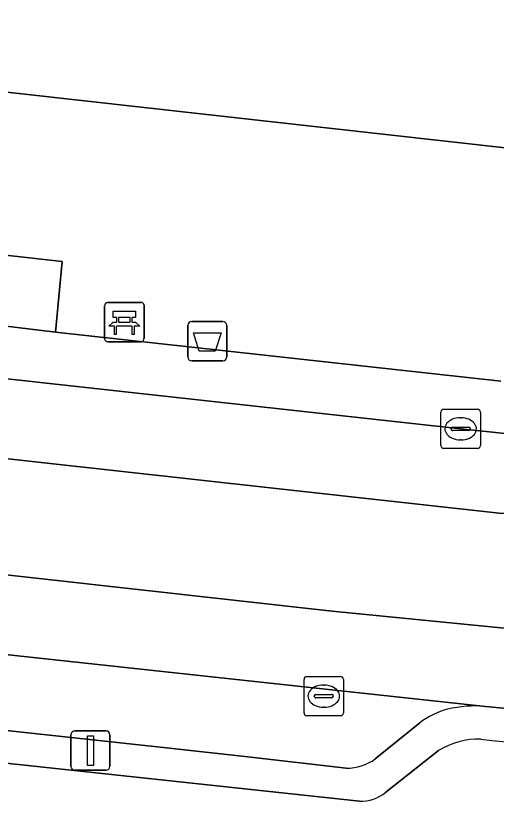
# Model space of a CAD drawing. Extents: x 162026 to 163502, y 387295 to 388169.
# Drawn here: x 162405.72 to 162417.93, y 387525.81 to 387545.77 of the extents above; entities that cross this region are included whole.
import ezdxf

# ---------------------------------------------------------------- set-up
doc = ezdxf.new("R2010")
doc.units = 0
for name, color, linetype in [('IMGEO_Afvalbak', 7, 'Continuous'), ('IMGEO_Bank', 7, 'Continuous'), ('IMGEO_Groenvoorziening', 7, 'Continuous'), ('IMGEO_Kolk', 7, 'Continuous'), ('IMGEO_Lichtmast', 7, 'Continuous'), ('IMGEO_Pand', 7, 'Continuous'), ('IMGEO_Parkeervlak_open', 7, 'Continuous'), ('IMGEO_Rijbaan_lokaal_gesloten', 7, 'Continuous'), ('IMGEO_Rijbaan_lokaal_open', 7, 'Continuous'), ('IMGEO_Voetpad_open', 7, 'Continuous')]:
    doc.layers.add(name, color=color, linetype=linetype)

msp = doc.modelspace()

# ---------------------------------------------------------------- linework, layer by layer
at = {"layer": 'IMGEO_Afvalbak'}
for p, q in [((162410.192, 387537.998), (162410.982, 387537.998)), ((162410.982, 387537.998), (162410.192, 387537.998)), ((162410.092, 387537.098), (162410.092, 387537.898)), ((162410.092, 387537.898), (162410.092, 387537.098)), ((162411.082, 387537.898), (162411.082, 387537.098)), ((162411.082, 387537.098), (162411.082, 387537.898)), ((162410.982, 387536.998), (162410.192, 387536.998)), ((162410.192, 387536.998), (162410.982, 387536.998))]:
    msp.add_line(p, q, dxfattribs=at)
msp.add_lwpolyline([(162410.235, 387537.712), (162410.939, 387537.712), (162410.79, 387537.242), (162410.384, 387537.242), (162410.235, 387537.712)], dxfattribs=at)
for centre, start, end in [((162410.192, 387537.898), 90, 180), ((162410.192, 387537.898), 90, 180), ((162410.982, 387537.898), 0, 90), ((162410.982, 387537.898), 360, 90), ((162410.192, 387537.098), 180, 270), ((162410.192, 387537.098), 180, 270), ((162410.982, 387537.098), 270, 0), ((162410.982, 387537.098), 270, 0)]:
    msp.add_arc(centre, 0.1, start, end, dxfattribs=at)
at = {"layer": 'IMGEO_Bank'}
for p, q in [((162407.981, 387537.56), (162407.981, 387538.401)), ((162407.981, 387538.401), (162407.981, 387537.56)), ((162408.056, 387538.485), (162408.897, 387538.485)), ((162408.897, 387538.485), (162408.056, 387538.485)), ((162408.981, 387538.41), (162408.981, 387537.569)), ((162408.981, 387537.569), (162408.981, 387538.41)), ((162408.29, 387537.991), (162408.29, 387538.097)), ((162408.334, 387538.097), (162408.334, 387537.991)), ((162408.622, 387538.103), (162408.34, 387538.103)), ((162408.34, 387537.985), (162408.622, 387537.985)), ((162408.628, 387537.991), (162408.628, 387538.097)), ((162408.672, 387538.097), (162408.672, 387537.991)), ((162408.678, 387537.883), (162408.285, 387537.883)), ((162408.906, 387537.485), (162408.065, 387537.485)), ((162408.065, 387537.485), (162408.906, 387537.485))]:
    msp.add_line(p, q, dxfattribs=at)
for points in [[(162408.284, 387538.103), (162408.198, 387538.103), (162408.198, 387538.264), (162408.761, 387538.264), (162408.761, 387538.103), (162408.678, 387538.103)], [(162408.228, 387537.883), (162408.086, 387537.883), (162408.198, 387537.985), (162408.284, 387537.985)], [(162408.678, 387537.985), (162408.761, 387537.985), (162408.873, 387537.883), (162408.734, 387537.883)], [(162408.278, 387537.876), (162408.278, 387537.669), (162408.235, 387537.669), (162408.235, 387537.876)], [(162408.728, 387537.876), (162408.728, 387537.669), (162408.684, 387537.669), (162408.684, 387537.876)]]:
    msp.add_lwpolyline(points, dxfattribs=at)
for centre, radius, start, end in [((162408.059, 387538.407), 0.0779, 92.4484, 184.2845), ((162408.059, 387538.407), 0.0779, 92.4484, 184.2845), ((162408.903, 387538.407), 0.0779, 2.4484, 94.2845), ((162408.903, 387538.407), 0.0779, 2.4484, 94.2845), ((162408.283, 387538.096), 0.00671, 2.8957, 87.1043), ((162408.283, 387537.992), 0.00671, 272.8957, 357.1043), ((162408.34, 387538.096), 0.00671, 92.8957, 177.1043), ((162408.34, 387537.992), 0.00671, 182.8957, 267.1043), ((162408.622, 387538.096), 0.00671, 2.8957, 87.1043), ((162408.622, 387537.992), 0.00671, 272.8957, 357.1043), ((162408.679, 387538.096), 0.00671, 92.8957, 177.1043), ((162408.679, 387537.992), 0.00671, 182.8957, 267.1043), ((162408.228, 387537.876), 0.00671, 2.8957, 87.1043), ((162408.285, 387537.876), 0.00671, 92.8957, 177.1043), ((162408.677, 387537.876), 0.00671, 2.8957, 87.1043), ((162408.734, 387537.876), 0.00671, 92.8957, 177.1043), ((162408.059, 387537.563), 0.0779, 182.4484, 274.2845), ((162408.059, 387537.563), 0.0779, 182.4484, 274.2845), ((162408.903, 387537.563), 0.0779, 272.4484, 4.2845), ((162408.903, 387537.563), 0.0779, 272.4484, 4.2845)]:
    msp.add_arc(centre, radius, start, end, dxfattribs=at)
at = {"layer": 'IMGEO_Groenvoorziening'}
msp.add_lwpolyline([(162406.903, 387539.525), (162403.94, 387539.85), (162403.736, 387538.092), (162406.736, 387537.732)], close=True, dxfattribs=at)
for points in [[(162406.736, 387537.732), (162403.736, 387538.092), (162393.897, 387539.171), (162393.751, 387537.847), (162394.453, 387537.768), (162396.203, 387537.574), (162396.843, 387537.503), (162398.662, 387537.3), (162417.023, 387535.273), (162418.788, 387535.089)], [(162418.045, 387536.484), (162406.736, 387537.732)], [(162414.451, 387525.813), (162398.539, 387527.525), (162385.72, 387528.904)], [(162416.462, 387527.102), (162415.121, 387526.045)]]:
    msp.add_lwpolyline(points, dxfattribs=at)
for centre, radius, start, end in [((162421.307, 387558.57), 31.406, 263.0947, 279.5231), ((162417.476, 387525.473), 1.919, 88.3585, 121.8976), ((162414.485, 387526.797), 0.985, 267.9967, 310.2021)]:
    msp.add_arc(centre, radius, start, end, dxfattribs=at)
at = {"layer": 'IMGEO_Kolk'}
for p, q in [((162416.522, 387534.847), (162416.522, 387535.699)), ((162416.597, 387535.773), (162417.449, 387535.773)), ((162417.523, 387535.699), (162417.523, 387534.847)), ((162417.01, 387535.553), (162417.035, 387535.553)), ((162416.781, 387535.267), (162416.781, 387535.279)), ((162417.219, 387535.23), (162416.821, 387535.23)), ((162416.824, 387535.316), (162417.222, 387535.316)), ((162417.265, 387535.279), (162417.265, 387535.267)), ((162417.033, 387534.993), (162417.008, 387534.993)), ((162417.449, 387534.773), (162416.597, 387534.773)), ((162413.045, 387528.057), (162413.045, 387528.909)), ((162413.12, 387528.983), (162413.972, 387528.983)), ((162414.046, 387528.909), (162414.046, 387528.057)), ((162413.533, 387528.763), (162413.558, 387528.763)), ((162413.304, 387528.477), (162413.304, 387528.489)), ((162413.742, 387528.44), (162413.344, 387528.44)), ((162413.347, 387528.526), (162413.745, 387528.526)), ((162413.788, 387528.489), (162413.788, 387528.477)), ((162413.556, 387528.203), (162413.531, 387528.203)), ((162413.972, 387527.983), (162413.12, 387527.983))]:
    msp.add_line(p, q, dxfattribs=at)
for points in [[(162416.522, 387534.847), (162416.522, 387535.699)], [(162416.597, 387535.773), (162417.449, 387535.773)], [(162417.523, 387535.699), (162417.523, 387534.847)], [(162417.449, 387534.773), (162416.597, 387534.773)], [(162413.045, 387528.057), (162413.045, 387528.909)], [(162413.12, 387528.983), (162413.972, 387528.983)], [(162414.046, 387528.909), (162414.046, 387528.057)], [(162413.972, 387527.983), (162413.12, 387527.983)]]:
    msp.add_lwpolyline(points, dxfattribs=at)
for centre, radius, start, end in [((162416.599, 387535.697), 0.0765, 91.552, 178.448), ((162416.599, 387535.697), 0.0765, 91.552, 178.448), ((162417.447, 387535.697), 0.0765, 1.552, 88.448), ((162417.447, 387535.697), 0.0765, 1.552, 88.448), ((162416.821, 387535.276), 0.0403, 85.8775, 175.7526), ((162416.818, 387535.266), 0.0366, 178.938, 274.7102), ((162417.222, 387535.273), 0.043, 264.8664, 352.4533), ((162417.226, 387535.278), 0.0386, 1.7309, 96.639), ((162416.599, 387534.849), 0.0765, 181.552, 268.448), ((162416.599, 387534.849), 0.0765, 181.552, 268.448), ((162417.447, 387534.849), 0.0765, 271.552, 358.448), ((162417.447, 387534.849), 0.0765, 271.552, 358.448), ((162413.122, 387528.907), 0.0765, 91.552, 178.448), ((162413.122, 387528.907), 0.0765, 91.552, 178.448), ((162413.97, 387528.907), 0.0765, 1.552, 88.448), ((162413.97, 387528.907), 0.0765, 1.552, 88.448), ((162413.344, 387528.486), 0.0403, 85.8775, 175.7526), ((162413.341, 387528.476), 0.0366, 178.938, 274.7102), ((162413.745, 387528.483), 0.043, 264.8664, 352.4533), ((162413.749, 387528.488), 0.0386, 1.7309, 96.639), ((162413.122, 387528.059), 0.0765, 181.552, 268.448), ((162413.122, 387528.059), 0.0765, 181.552, 268.448), ((162413.97, 387528.059), 0.0765, 271.552, 358.448), ((162413.97, 387528.059), 0.0765, 271.552, 358.448)]:
    msp.add_arc(centre, radius, start, end, dxfattribs=at)
for centre, major_axis, ratio, start_param, end_param in [((162417.009, 387535.273), (-0.387, 0.002), 0.722429, 4.712389, 7.853982), ((162417.034, 387535.273), (-0.39, 0.002), 0.717154, 1.570796, 4.712389), ((162413.532, 387528.483), (-0.387, 0.002), 0.722429, 4.712389, 7.853982), ((162413.557, 387528.483), (-0.39, 0.002), 0.717154, 1.570796, 4.712389)]:
    msp.add_ellipse(centre, major_axis=major_axis, ratio=ratio, start_param=start_param, end_param=end_param, dxfattribs=at)
at = {"layer": 'IMGEO_Lichtmast'}
for p, q in [((162407.126, 387526.7), (162407.126, 387527.5)), ((162407.126, 387527.5), (162407.126, 387526.7)), ((162407.226, 387527.6), (162408.016, 387527.6)), ((162408.016, 387527.6), (162407.226, 387527.6)), ((162408.116, 387527.5), (162408.116, 387526.7)), ((162408.116, 387526.7), (162408.116, 387527.5)), ((162408.016, 387526.6), (162407.226, 387526.6)), ((162407.226, 387526.6), (162408.016, 387526.6))]:
    msp.add_line(p, q, dxfattribs=at)
msp.add_lwpolyline([(162407.546, 387527.475), (162407.696, 387527.475), (162407.696, 387526.725), (162407.546, 387526.725), (162407.546, 387527.475)], dxfattribs=at)
for centre, start, end in [((162407.226, 387527.5), 90, 180), ((162407.226, 387527.5), 90, 180), ((162408.016, 387527.5), 0, 90), ((162408.016, 387527.5), 360, 90), ((162407.226, 387526.7), 180, 270), ((162407.226, 387526.7), 180, 270), ((162408.016, 387526.7), 270, 0), ((162408.016, 387526.7), 270, 0)]:
    msp.add_arc(centre, 0.1, start, end, dxfattribs=at)
at = {"layer": 'IMGEO_Pand'}
msp.add_lwpolyline([(162423.378, 387559.762), (162403.476, 387562.035), (162383.089, 387564.112), (162381.164, 387546.548), (162421.332, 387542.054), (162422.177, 387549.714), (162422.521, 387552.837)], close=True, dxfattribs=at)
at = {"layer": 'IMGEO_Parkeervlak_open'}
for points in [[(162417.652, 387528.223), (162396.163, 387530.547)], [(162398.637, 387528.352), (162398.68, 387528.348), (162409.631, 387527.158), (162411.621, 387526.945), (162414.118, 387526.654)], [(162414.853, 387526.887), (162415.985, 387527.802)]]:
    msp.add_lwpolyline(points, dxfattribs=at)
for centre, radius, start, end in [((162417.398, 387524.996), 3.237, 85.4951, 102.6846), ((162417.294, 387526.068), 2.173, 106.2179, 127.0427), ((162414.126, 387527.906), 1.252, 269.6516, 305.5264)]:
    msp.add_arc(centre, radius, start, end, dxfattribs=at)
at = {"layer": 'IMGEO_Rijbaan_lokaal_gesloten'}
for points in [[(162418.788, 387535.089), (162417.023, 387535.273), (162398.662, 387537.3), (162396.843, 387537.503), (162396.643, 387535.49), (162417.998, 387533.128), (162421.882, 387532.949), (162425.062, 387533.218), (162426.046, 387533.32)], [(162419.072, 387530.115), (162413.757, 387530.641), (162396.363, 387532.584), (162396.163, 387530.547), (162417.652, 387528.223), (162419.448, 387528.047), (162419.92, 387528.023)]]:
    msp.add_lwpolyline(points, dxfattribs=at)
at = {"layer": 'IMGEO_Rijbaan_lokaal_open'}
msp.add_lwpolyline([(162426.046, 387533.32), (162425.062, 387533.218), (162421.882, 387532.949), (162417.998, 387533.128), (162396.643, 387535.49), (162396.843, 387537.503), (162396.203, 387537.574), (162395.516, 387530.616), (162395.884, 387530.577), (162395.935, 387530.565), (162395.985, 387530.553), (162396.072, 387530.528), (162396.158, 387530.499), (162396.163, 387530.547), (162396.363, 387532.584), (162413.757, 387530.641), (162419.072, 387530.115)], dxfattribs=at)
at = {"layer": 'IMGEO_Voetpad_open'}
for points in [[(162426.522, 387541.005), (162426.574, 387541.474), (162421.332, 387542.054), (162381.164, 387546.548), (162383.089, 387564.112), (162386.349, 387593.854), (162383.487, 387594.169), (162377.835, 387543.796), (162377.504, 387543.833), (162370.028, 387544.676), (162369.725, 387544.71), (162370.078, 387547.752)], [(162389.494, 387538.324), (162393.751, 387537.847), (162393.897, 387539.171), (162403.736, 387538.092), (162403.94, 387539.85), (162406.903, 387539.525), (162406.736, 387537.732), (162418.045, 387536.484)], [(162398.68, 387528.348), (162398.637, 387528.352), (162398.539, 387527.525), (162414.451, 387525.813)], [(162414.118, 387526.654), (162411.621, 387526.945), (162409.631, 387527.158), (162398.68, 387528.348)], [(162419.92, 387528.023), (162419.448, 387528.047), (162417.652, 387528.223)], [(162415.985, 387527.802), (162414.853, 387526.887)], [(162415.121, 387526.045), (162416.462, 387527.102)]]:
    msp.add_lwpolyline(points, dxfattribs=at)
for centre, radius, start, end in [((162417.398, 387524.996), 3.237, 85.4951, 102.6846), ((162417.294, 387526.068), 2.173, 106.2179, 127.0427), ((162421.307, 387558.57), 31.406, 263.0947, 279.5231), ((162417.476, 387525.473), 1.919, 88.3585, 121.8976), ((162414.126, 387527.906), 1.252, 269.6516, 305.5264), ((162414.485, 387526.797), 0.985, 267.9967, 310.2021)]:
    msp.add_arc(centre, radius, start, end, dxfattribs=at)

doc.saveas('drawing.dxf')
